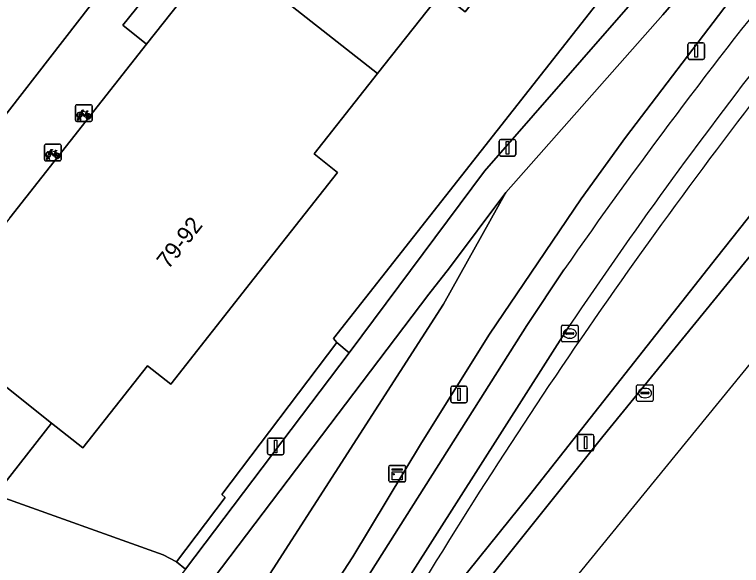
# Model space of a CAD drawing. Extents: x 160304 to 160955, y 383684 to 384161.
# Drawn here: x 160810.95 to 160854.59, y 383762.33 to 383795.43 of the extents above; entities that cross this region are included whole.
import ezdxf

# ---------------------------------------------------------------- set-up
doc = ezdxf.new("R2010")
doc.units = 0
for name, color, linetype in [('IMGEO_Erf', 7, 'Continuous'), ('IMGEO_Fietsenrek', 7, 'Continuous'), ('IMGEO_Fietspad_open', 7, 'Continuous'), ('IMGEO_Groenvoorziening', 7, 'Continuous'), ('IMGEO_Kast', 7, 'Continuous'), ('IMGEO_Kolk', 7, 'Continuous'), ('IMGEO_Lichtmast', 7, 'Continuous'), ('IMGEO_Pand', 7, 'Continuous'), ('IMGEO_Pand_nummerreeks', 7, 'Continuous'), ('IMGEO_Parkeervlak_open', 7, 'Continuous'), ('IMGEO_Rijbaan_lokaal_gesloten', 7, 'Continuous'), ('IMGEO_Voetpad_open', 7, 'Continuous')]:
    doc.layers.add(name, color=color, linetype=linetype)

msp = doc.modelspace()

# ---------------------------------------------------------------- linework, layer by layer
at = {"layer": 'IMGEO_Erf'}
msp.add_lwpolyline([(160846.646, 383797.038), (160847.628, 383798.289), (160842.953, 383801.897), (160841.97, 383800.647), (160837.998, 383795.599), (160836.555, 383796.734), (160832.747, 383791.894), (160828.938, 383787.053), (160830.345, 383785.946), (160825.34, 383779.585), (160820.334, 383773.223), (160818.929, 383774.328), (160815.045, 383769.391), (160813.163, 383770.872), (160809.79, 383766.584), (160819.879, 383762.965), (160820.676, 383762.544), (160823.588, 383766.411), (160823.392, 383766.595), (160830.29, 383775.722), (160830.106, 383775.963)], close=True, dxfattribs=at)
at = {"layer": 'IMGEO_Fietsenrek'}
for p, q in [((160814.683, 383790.011), (160815.524, 383790.011)), ((160815.524, 383790.011), (160814.683, 383790.011)), ((160814.608, 383789.086), (160814.608, 383789.927)), ((160814.608, 383789.927), (160814.608, 383789.086)), ((160815.295, 383789.56), (160815.331, 383789.465)), ((160815.608, 383789.936), (160815.608, 383789.095)), ((160815.608, 383789.095), (160815.608, 383789.936)), ((160814.735, 383789.095), (160814.774, 383789.255)), ((160814.804, 383789.243), (160814.769, 383789.095)), ((160814.846, 383789.267), (160814.845, 383789.271)), ((160814.887, 383789.095), (160814.853, 383789.237)), ((160814.877, 383789.278), (160814.878, 383789.271)), ((160814.885, 383789.241), (160814.92, 383789.095)), ((160815.533, 383789.011), (160814.692, 383789.011)), ((160814.692, 383789.011), (160815.533, 383789.011)), ((160814.769, 383789.095), (160814.735, 383789.095)), ((160814.92, 383789.095), (160814.887, 383789.095)), ((160812.74, 383786.713), (160812.74, 383787.554)), ((160812.74, 383787.554), (160812.74, 383786.713)), ((160812.815, 383787.638), (160813.656, 383787.638)), ((160813.656, 383787.638), (160812.815, 383787.638)), ((160813.74, 383787.563), (160813.74, 383786.722)), ((160813.74, 383786.722), (160813.74, 383787.563)), ((160813.427, 383787.187), (160813.463, 383787.092)), ((160813.665, 383786.638), (160812.824, 383786.638)), ((160812.824, 383786.638), (160813.665, 383786.638)), ((160812.867, 383786.722), (160812.906, 383786.882)), ((160812.901, 383786.722), (160812.867, 383786.722)), ((160812.936, 383786.87), (160812.901, 383786.722)), ((160812.978, 383786.894), (160812.977, 383786.898)), ((160813.019, 383786.722), (160812.985, 383786.864)), ((160813.009, 383786.905), (160813.01, 383786.898)), ((160813.017, 383786.868), (160813.052, 383786.722)), ((160813.052, 383786.722), (160813.019, 383786.722))]:
    msp.add_line(p, q, dxfattribs=at)
for points in [[(160814.921, 383789.537), (160815.016, 383789.701), (160815.102, 383789.687), (160815.104, 383789.678), (160815.048, 383789.667), (160815.021, 383789.622), (160815.277, 383789.581)], [(160815.264, 383789.556), (160815.007, 383789.597), (160814.99, 383789.568), (160815.157, 383789.348), (160815.264, 383789.556)], [(160815.277, 383789.581), (160815.302, 383789.63), (160815.296, 383789.634), (160815.273, 383789.638), (160815.261, 383789.645), (160815.26, 383789.648), (160815.262, 383789.653), (160815.357, 383789.638), (160815.359, 383789.628), (160815.349, 383789.615), (160815.337, 383789.609), (160815.323, 383789.615), (160815.295, 383789.56)], [(160814.942, 383789.485), (160814.89, 383789.395), (160814.85, 383789.37), (160814.851, 383789.417), (160814.906, 383789.511)], [(160815.217, 383789.293), (160815.167, 383789.293), (160814.976, 383789.544), (160814.957, 383789.512)], [(160815.312, 383789.458), (160815.282, 383789.535), (160815.173, 383789.317), (160815.216, 383789.317)], [(160815.246, 383789.317), (160815.366, 383789.316), (160815.322, 383789.43)], [(160815.342, 383789.437), (160815.397, 383789.292), (160815.247, 383789.292)], [(160813.074, 383787.112), (160813.022, 383787.022), (160812.982, 383786.997), (160812.983, 383787.044), (160813.038, 383787.138)], [(160813.053, 383787.164), (160813.148, 383787.328), (160813.234, 383787.314), (160813.236, 383787.305), (160813.18, 383787.294), (160813.153, 383787.249), (160813.409, 383787.208)], [(160813.349, 383786.92), (160813.299, 383786.92), (160813.108, 383787.171), (160813.089, 383787.139)], [(160813.396, 383787.183), (160813.139, 383787.224), (160813.122, 383787.195), (160813.289, 383786.975), (160813.396, 383787.183)], [(160813.444, 383787.085), (160813.414, 383787.162), (160813.305, 383786.944), (160813.348, 383786.944)], [(160813.378, 383786.944), (160813.498, 383786.943), (160813.454, 383787.057)], [(160813.474, 383787.064), (160813.529, 383786.919), (160813.379, 383786.919)], [(160813.409, 383787.208), (160813.434, 383787.257), (160813.428, 383787.261), (160813.405, 383787.265), (160813.393, 383787.272), (160813.392, 383787.275), (160813.394, 383787.28), (160813.489, 383787.265), (160813.491, 383787.255), (160813.481, 383787.242), (160813.469, 383787.236), (160813.455, 383787.242), (160813.427, 383787.187)]]:
    msp.add_lwpolyline(points, dxfattribs=at)
for centre, radius, start, end in [((160814.686, 383789.933), 0.0779, 92.4484, 184.2845), ((160814.686, 383789.933), 0.0779, 92.4484, 184.2845), ((160815.53, 383789.933), 0.0779, 2.4484, 94.2845), ((160815.53, 383789.933), 0.0779, 2.4484, 94.2845), ((160814.848, 383789.396), 0.159, 62.6766, 242.1369), ((160814.848, 383789.396), 0.129, 63.3192, 238.903), ((160814.828, 383789.267), 0.0499, 12.8025, 158.6934), ((160814.848, 383789.396), 0.159, 253.9967, 271.7867), ((160814.828, 383789.267), 0.0174, 12.8025, 163.4502), ((160814.848, 383789.396), 0.129, 253.415, 269.0204), ((160814.848, 383789.396), 0.129, 283.6043, 43.4302), ((160814.848, 383789.396), 0.159, 283.5766, 46.6042), ((160815.375, 383789.312), 0.159, 113.3408, 178.3217), ((160815.375, 383789.312), 0.159, 187.0065, 105.7708), ((160815.375, 383789.312), 0.129, 113.923, 177.9556), ((160815.375, 383789.312), 0.129, 188.6715, 104.5883), ((160814.686, 383789.089), 0.0779, 182.4484, 274.2845), ((160814.686, 383789.089), 0.0779, 182.4484, 274.2845), ((160815.53, 383789.089), 0.0779, 272.4484, 4.2845), ((160815.53, 383789.089), 0.0779, 272.4484, 4.2845), ((160812.818, 383787.56), 0.0779, 92.4484, 184.2845), ((160812.818, 383787.56), 0.0779, 92.4484, 184.2845), ((160813.662, 383787.56), 0.0779, 2.4484, 94.2845), ((160813.662, 383787.56), 0.0779, 2.4484, 94.2845), ((160812.98, 383787.023), 0.159, 62.6766, 242.1369), ((160812.98, 383787.023), 0.129, 63.3192, 238.903), ((160812.96, 383786.894), 0.0499, 12.8025, 158.6934), ((160812.98, 383787.023), 0.129, 283.6043, 43.4302), ((160812.98, 383787.023), 0.159, 283.5766, 46.6042), ((160813.507, 383786.939), 0.159, 113.3408, 178.3217), ((160813.507, 383786.939), 0.159, 187.0065, 105.7708), ((160813.507, 383786.939), 0.129, 113.923, 177.9556), ((160813.507, 383786.939), 0.129, 188.6715, 104.5883), ((160812.818, 383786.716), 0.0779, 182.4484, 274.2845), ((160812.818, 383786.716), 0.0779, 182.4484, 274.2845), ((160812.98, 383787.023), 0.159, 253.9967, 271.7867), ((160812.96, 383786.894), 0.0174, 12.8025, 163.4502), ((160812.98, 383787.023), 0.129, 253.415, 269.0204), ((160813.662, 383786.716), 0.0779, 272.4484, 4.2845), ((160813.662, 383786.716), 0.0779, 272.4484, 4.2845)]:
    msp.add_arc(centre, radius, start, end, dxfattribs=at)
at = {"layer": 'IMGEO_Fietspad_open'}
for points in [[(160843.924, 383780.087), (160841.708, 383776.752), (160828.708, 383756.229), (160824.825, 383750), (160824.691, 383749.789), (160821.672, 383745.431), (160821.374, 383745.047), (160818.579, 383741.442), (160805.83, 383725.823), (160799.27, 383717.787), (160801.574, 383717.293), (160820.118, 383739.979), (160820.253, 383740.144), (160827.186, 383750), (160828.246, 383751.753), (160832.142, 383757.714)], [(160832.142, 383757.714), (160844.273, 383776.749)]]:
    msp.add_lwpolyline(points, dxfattribs=at)
for centre, radius, start, end in [((161101.821, 383600.979), 313.991, 136.82328, 145.22029), ((161080.422, 383618.144), 284.468, 137.93366, 146.11352)]:
    msp.add_arc(centre, radius, start, end, dxfattribs=at)
at = {"layer": 'IMGEO_Groenvoorziening'}
for points in [[(160875.807, 383821.459), (160871.102, 383819.99), (160849.874, 383795.418), (160840.438, 383784.74), (160836.693, 383778.03), (160818.68, 383750), (160817.304, 383748.182), (160820.261, 383745.938), (160822.902, 383750), (160831.252, 383762.844), (160835.377, 383769.709), (160839.455, 383776.223), (160841.939, 383779.888), (160844.965, 383784.351), (160847.633, 383788.041), (160853.84, 383796.208), (160858.767, 383802.234), (160864.338, 383808.756), (160873.125, 383818.297)], [(160827.792, 383804.985), (160826.378, 383806.12), (160818.965, 383796.703), (160817.459, 383794.79), (160818.878, 383793.656), (160823.325, 383799.307)], [(160847.919, 383796.056), (160846.646, 383797.038), (160830.106, 383775.963), (160830.29, 383775.722), (160831.043, 383775.115), (160839.16, 383786.027)], [(160836.693, 383778.03), (160840.438, 383784.74), (160837.055, 383780.22), (160835.817, 383778.624), (160814.426, 383750.365), (160814.907, 383750), (160817.304, 383748.182), (160818.68, 383750)]]:
    msp.add_lwpolyline(points, close=True, dxfattribs=at)
for points in [[(160833.034, 383757.247), (160833.91, 383756.687), (160841.859, 383766.551), (160853.087, 383780.82), (160861.38, 383791.263)], [(160821.21, 383762.12), (160820.676, 383762.544), (160819.879, 383762.965), (160809.79, 383766.584), (160806.789, 383765.88), (160801.916, 383767.349), (160801.23, 383765.073), (160799.181, 383758.309), (160799.808, 383758.118), (160798.676, 383754.4), (160810.95, 383751.088)]]:
    msp.add_lwpolyline(points, dxfattribs=at)
msp.add_arc((161113.826, 383591.652), 325.984, 141.64793, 149.47039, dxfattribs=at)
at = {"layer": 'IMGEO_Kast'}
for p, q in [((160833.424, 383767.422), (160833.424, 383768.263)), ((160833.424, 383768.263), (160833.424, 383767.422)), ((160833.499, 383768.347), (160834.34, 383768.347)), ((160834.34, 383768.347), (160833.499, 383768.347)), ((160834.424, 383768.272), (160834.424, 383767.431)), ((160834.424, 383767.431), (160834.424, 383768.272)), ((160834.349, 383767.347), (160833.508, 383767.347)), ((160833.508, 383767.347), (160834.349, 383767.347))]:
    msp.add_line(p, q, dxfattribs=at)
for points in [[(160833.619, 383768.137), (160834.219, 383768.137), (160834.219, 383768.052), (160833.619, 383768.052), (160833.619, 383768.137)], [(160833.619, 383767.962), (160834.219, 383767.962), (160834.219, 383767.473), (160833.619, 383767.473), (160833.619, 383767.962)]]:
    msp.add_lwpolyline(points, dxfattribs=at)
msp.add_circle((160833.703, 383767.811), 0.0377, dxfattribs=at)
for centre, start, end in [((160833.502, 383768.269), 92.4484, 184.2845), ((160833.502, 383768.269), 92.4484, 184.2845), ((160834.346, 383768.269), 2.4484, 94.2845), ((160834.346, 383768.269), 2.4484, 94.2845), ((160833.502, 383767.425), 182.4484, 274.2845), ((160833.502, 383767.425), 182.4484, 274.2845), ((160834.346, 383767.425), 272.4484, 4.2845), ((160834.346, 383767.425), 272.4484, 4.2845)]:
    msp.add_arc(centre, 0.0779, start, end, dxfattribs=at)
at = {"layer": 'IMGEO_Kolk'}
for p, q in [((160843.782, 383775.839), (160843.782, 383776.691)), ((160843.857, 383776.765), (160844.709, 383776.765)), ((160844.27, 383776.545), (160844.295, 383776.545)), ((160844.783, 383776.691), (160844.783, 383775.839)), ((160844.041, 383776.259), (160844.041, 383776.271)), ((160844.479, 383776.222), (160844.081, 383776.222)), ((160844.084, 383776.308), (160844.482, 383776.308)), ((160844.525, 383776.271), (160844.525, 383776.259)), ((160844.709, 383775.765), (160843.857, 383775.765)), ((160844.293, 383775.985), (160844.268, 383775.985)), ((160848.293, 383772.267), (160848.293, 383773.119)), ((160848.368, 383773.193), (160849.22, 383773.193)), ((160848.781, 383772.973), (160848.806, 383772.973)), ((160849.294, 383773.119), (160849.294, 383772.267)), ((160848.552, 383772.687), (160848.552, 383772.699)), ((160848.99, 383772.65), (160848.592, 383772.65)), ((160848.595, 383772.736), (160848.993, 383772.736)), ((160849.036, 383772.699), (160849.036, 383772.687)), ((160849.22, 383772.193), (160848.368, 383772.193)), ((160848.804, 383772.413), (160848.779, 383772.413))]:
    msp.add_line(p, q, dxfattribs=at)
for points in [[(160843.782, 383775.839), (160843.782, 383776.691)], [(160843.857, 383776.765), (160844.709, 383776.765)], [(160844.783, 383776.691), (160844.783, 383775.839)], [(160844.709, 383775.765), (160843.857, 383775.765)], [(160848.293, 383772.267), (160848.293, 383773.119)], [(160848.368, 383773.193), (160849.22, 383773.193)], [(160849.294, 383773.119), (160849.294, 383772.267)], [(160849.22, 383772.193), (160848.368, 383772.193)]]:
    msp.add_lwpolyline(points, dxfattribs=at)
for centre, radius, start, end in [((160843.859, 383776.689), 0.0765, 91.552, 178.448), ((160843.859, 383776.689), 0.0765, 91.552, 178.448), ((160844.707, 383776.689), 0.0765, 1.552, 88.448), ((160844.707, 383776.689), 0.0765, 1.552, 88.448), ((160844.081, 383776.268), 0.0403, 85.8775, 175.7526), ((160844.078, 383776.258), 0.0366, 178.938, 274.7102), ((160844.482, 383776.265), 0.043, 264.8664, 352.4533), ((160844.486, 383776.27), 0.0386, 1.7309, 96.639), ((160843.859, 383775.841), 0.0765, 181.552, 268.448), ((160843.859, 383775.841), 0.0765, 181.552, 268.448), ((160844.707, 383775.841), 0.0765, 271.552, 358.448), ((160844.707, 383775.841), 0.0765, 271.552, 358.448), ((160848.37, 383773.117), 0.0765, 91.552, 178.448), ((160848.37, 383773.117), 0.0765, 91.552, 178.448), ((160849.218, 383773.117), 0.0765, 1.552, 88.448), ((160849.218, 383773.117), 0.0765, 1.552, 88.448), ((160848.592, 383772.696), 0.0403, 85.8775, 175.7526), ((160848.589, 383772.686), 0.0366, 178.938, 274.7102), ((160848.993, 383772.693), 0.043, 264.8664, 352.4533), ((160848.997, 383772.698), 0.0386, 1.7309, 96.639), ((160848.37, 383772.269), 0.0765, 181.552, 268.448), ((160848.37, 383772.269), 0.0765, 181.552, 268.448), ((160849.218, 383772.269), 0.0765, 271.552, 358.448), ((160849.218, 383772.269), 0.0765, 271.552, 358.448)]:
    msp.add_arc(centre, radius, start, end, dxfattribs=at)
for centre, major_axis, ratio, start_param, end_param in [((160844.269, 383776.265), (-0.387, 0.002), 0.722429, 4.712389, 7.853982), ((160844.294, 383776.265), (-0.39, 0.002), 0.717154, 1.570796, 4.712389), ((160848.78, 383772.693), (-0.387, 0.002), 0.722429, 4.712389, 7.853982), ((160848.805, 383772.693), (-0.39, 0.002), 0.717154, 1.570796, 4.712389)]:
    msp.add_ellipse(centre, major_axis=major_axis, ratio=ratio, start_param=start_param, end_param=end_param, dxfattribs=at)
at = {"layer": 'IMGEO_Lichtmast'}
for p, q in [((160851.377, 383792.839), (160851.377, 383793.639)), ((160851.377, 383793.639), (160851.377, 383792.839)), ((160851.477, 383793.739), (160852.267, 383793.739)), ((160852.267, 383793.739), (160851.477, 383793.739)), ((160852.367, 383793.639), (160852.367, 383792.839)), ((160852.367, 383792.839), (160852.367, 383793.639)), ((160852.267, 383792.739), (160851.477, 383792.739)), ((160851.477, 383792.739), (160852.267, 383792.739)), ((160840.049, 383787.026), (160840.049, 383787.826)), ((160840.049, 383787.826), (160840.049, 383787.026)), ((160840.149, 383787.926), (160840.939, 383787.926)), ((160840.939, 383787.926), (160840.149, 383787.926)), ((160841.039, 383787.826), (160841.039, 383787.026)), ((160841.039, 383787.026), (160841.039, 383787.826)), ((160840.939, 383786.926), (160840.149, 383786.926)), ((160840.149, 383786.926), (160840.939, 383786.926)), ((160837.135, 383772.209), (160837.135, 383773.009)), ((160837.135, 383773.009), (160837.135, 383772.209)), ((160837.235, 383773.109), (160838.025, 383773.109)), ((160838.025, 383773.109), (160837.235, 383773.109)), ((160838.125, 383773.009), (160838.125, 383772.209)), ((160838.125, 383772.209), (160838.125, 383773.009)), ((160838.025, 383772.109), (160837.235, 383772.109)), ((160837.235, 383772.109), (160838.025, 383772.109)), ((160826.226, 383769.98), (160827.016, 383769.98)), ((160827.016, 383769.98), (160826.226, 383769.98)), ((160844.738, 383769.31), (160844.738, 383770.11)), ((160844.738, 383770.11), (160844.738, 383769.31)), ((160844.838, 383770.21), (160845.628, 383770.21)), ((160845.628, 383770.21), (160844.838, 383770.21)), ((160845.728, 383770.11), (160845.728, 383769.31)), ((160845.728, 383769.31), (160845.728, 383770.11)), ((160826.126, 383769.08), (160826.126, 383769.88)), ((160826.126, 383769.88), (160826.126, 383769.08)), ((160827.116, 383769.88), (160827.116, 383769.08)), ((160827.116, 383769.08), (160827.116, 383769.88)), ((160845.628, 383769.21), (160844.838, 383769.21)), ((160844.838, 383769.21), (160845.628, 383769.21)), ((160827.016, 383768.98), (160826.226, 383768.98)), ((160826.226, 383768.98), (160827.016, 383768.98))]:
    msp.add_line(p, q, dxfattribs=at)
for points in [[(160851.797, 383793.614), (160851.947, 383793.614), (160851.947, 383792.864), (160851.797, 383792.864), (160851.797, 383793.614)], [(160840.469, 383787.801), (160840.619, 383787.801), (160840.619, 383787.051), (160840.469, 383787.051), (160840.469, 383787.801)], [(160837.555, 383772.984), (160837.705, 383772.984), (160837.705, 383772.234), (160837.555, 383772.234), (160837.555, 383772.984)], [(160845.158, 383770.085), (160845.308, 383770.085), (160845.308, 383769.335), (160845.158, 383769.335), (160845.158, 383770.085)], [(160826.546, 383769.855), (160826.696, 383769.855), (160826.696, 383769.105), (160826.546, 383769.105), (160826.546, 383769.855)]]:
    msp.add_lwpolyline(points, dxfattribs=at)
for centre, start, end in [((160851.477, 383793.639), 90, 180), ((160851.477, 383793.639), 90, 180), ((160852.267, 383793.639), 0, 90), ((160852.267, 383793.639), 360, 90), ((160851.477, 383792.839), 180, 270), ((160851.477, 383792.839), 180, 270), ((160852.267, 383792.839), 270, 0), ((160852.267, 383792.839), 270, 0), ((160840.149, 383787.826), 90, 180), ((160840.149, 383787.826), 90, 180), ((160840.939, 383787.826), 0, 90), ((160840.939, 383787.826), 360, 90), ((160840.149, 383787.026), 180, 270), ((160840.149, 383787.026), 180, 270), ((160840.939, 383787.026), 270, 0), ((160840.939, 383787.026), 270, 0), ((160837.235, 383773.009), 90, 180), ((160837.235, 383773.009), 90, 180), ((160838.025, 383773.009), 0, 90), ((160838.025, 383773.009), 360, 90), ((160837.235, 383772.209), 180, 270), ((160837.235, 383772.209), 180, 270), ((160838.025, 383772.209), 270, 0), ((160838.025, 383772.209), 270, 0), ((160826.226, 383769.88), 90, 180), ((160826.226, 383769.88), 90, 180), ((160827.016, 383769.88), 0, 90), ((160827.016, 383769.88), 360, 90), ((160844.838, 383770.11), 90, 180), ((160844.838, 383770.11), 90, 180), ((160845.628, 383770.11), 0, 90), ((160845.628, 383770.11), 360, 90), ((160826.226, 383769.08), 180, 270), ((160826.226, 383769.08), 180, 270), ((160827.016, 383769.08), 270, 0), ((160827.016, 383769.08), 270, 0), ((160844.838, 383769.31), 180, 270), ((160844.838, 383769.31), 180, 270), ((160845.628, 383769.31), 270, 0), ((160845.628, 383769.31), 270, 0)]:
    msp.add_arc(centre, 0.1, start, end, dxfattribs=at)
at = {"layer": 'IMGEO_Pand'}
for points in [[(160851.726, 383813.047), (160851.843, 383813.196), (160840.979, 383821.745), (160827.792, 383804.985), (160823.325, 383799.307), (160832.747, 383791.894), (160836.555, 383796.734), (160837.998, 383795.599), (160841.97, 383800.647), (160842.953, 383801.897)], [(160813.163, 383770.872), (160815.045, 383769.391), (160818.929, 383774.328), (160820.334, 383773.223), (160825.34, 383779.585), (160830.345, 383785.946), (160828.938, 383787.053), (160832.747, 383791.894), (160823.325, 383799.307), (160818.878, 383793.656), (160810.667, 383783.221), (160805.672, 383776.872)], [(160813.163, 383770.872), (160805.672, 383776.872), (160804.54, 383776.607), (160797.793, 383778.642), (160784.234, 383782.732), (160777.24, 383784.841), (160773.791, 383773.407), (160779.78, 383771.6), (160779.268, 383769.903), (160784.393, 383768.357), (160784.903, 383770.046), (160790.104, 383768.477), (160789.577, 383766.73), (160794.646, 383765.201), (160795.16, 383766.904), (160801.23, 383765.073), (160801.916, 383767.349), (160806.789, 383765.88), (160809.79, 383766.584)]]:
    msp.add_lwpolyline(points, close=True, dxfattribs=at)
at = {"layer": 'IMGEO_Parkeervlak_open'}
msp.add_lwpolyline([(160813.631, 383801.743), (160802.2, 383787.125), (160802.342, 383787.148), (160802.484, 383787.158), (160802.627, 383787.156), (160802.77, 383787.14), (160802.91, 383787.112), (160803.047, 383787.072), (160803.18, 383787.02), (160803.308, 383786.955), (160803.43, 383786.88), (160806.551, 383784.44), (160817.153, 383798.116)], dxfattribs=at)
at = {"layer": 'IMGEO_Rijbaan_lokaal_gesloten'}
for points in [[(160782.938, 383684.277), (160805.62, 383713.744), (160826.318, 383739.13), (160864.173, 383785.561), (160876.521, 383797.956)], [(160868.896, 383797.108), (160866.476, 383794.701), (160864.738, 383792.813), (160863.185, 383790.855), (160857.241, 383783.559), (160846.273, 383770.081), (160838.251, 383760.058), (160834.378, 383755.442), (160829.908, 383750), (160827.882, 383747.533), (160824.143, 383742.828), (160821.256, 383739.195), (160821.207, 383739.136), (160818.587, 383735.965), (160803.987, 383718.001)]]:
    msp.add_lwpolyline(points, dxfattribs=at)
at = {"layer": 'IMGEO_Voetpad_open'}
for points in [[(160849.874, 383795.418), (160871.102, 383819.99), (160872.244, 383821.313), (160874.628, 383824.072), (160879.254, 383829.246), (160877.717, 383830.549), (160875.547, 383827.875), (160858.712, 383808.442), (160847.919, 383796.056), (160839.16, 383786.027), (160831.043, 383775.115), (160821.21, 383762.12), (160813.111, 383751.753)], [(160817.153, 383798.116), (160806.551, 383784.44)], [(160810.667, 383783.221), (160818.878, 383793.656), (160817.459, 383794.79), (160818.965, 383796.703)], [(160866.383, 383796.809), (160864.404, 383794.743), (160861.952, 383791.983), (160861.38, 383791.263), (160853.087, 383780.82), (160841.859, 383766.551), (160833.91, 383756.687), (160833.034, 383757.247)], [(160853.84, 383796.208), (160847.633, 383788.041), (160844.965, 383784.351), (160841.939, 383779.888), (160839.455, 383776.223), (160835.377, 383769.709), (160831.252, 383762.844), (160822.902, 383750), (160820.261, 383745.938), (160818.947, 383744.318), (160818.514, 383743.768), (160811.582, 383734.957), (160797.603, 383718.144), (160799.27, 383717.787), (160805.83, 383725.823), (160818.579, 383741.442)], [(160811.44, 383751.041), (160814.426, 383750.365), (160835.817, 383778.624), (160837.055, 383780.22), (160840.438, 383784.74), (160849.874, 383795.418)], [(160844.273, 383776.749), (160832.142, 383757.714), (160828.246, 383751.753), (160827.186, 383750), (160820.253, 383740.144), (160820.118, 383739.979), (160820.679, 383739.545), (160820.918, 383739.36), (160821.207, 383739.136), (160821.256, 383739.195), (160824.143, 383742.828), (160827.882, 383747.533), (160829.908, 383750), (160834.378, 383755.442), (160838.251, 383760.058), (160846.273, 383770.081), (160857.241, 383783.559)], [(160818.579, 383741.442), (160821.374, 383745.047), (160821.672, 383745.431), (160824.691, 383749.789), (160824.825, 383750), (160828.708, 383756.229), (160841.708, 383776.752), (160843.924, 383780.087)]]:
    msp.add_lwpolyline(points, dxfattribs=at)
msp.add_lwpolyline([(160831.043, 383775.115), (160830.29, 383775.722), (160823.392, 383766.595), (160823.588, 383766.411), (160820.676, 383762.544), (160821.21, 383762.12)], close=True, dxfattribs=at)
for centre, radius, start, end in [((161101.821, 383600.979), 313.991, 136.82328, 145.22029), ((161080.422, 383618.144), 284.468, 137.93366, 146.11352), ((161113.826, 383591.652), 325.984, 141.64793, 149.47039)]:
    msp.add_arc(centre, radius, start, end, dxfattribs=at)

# ---------------------------------------------------------------- texts
at = {"layer": 'IMGEO_Pand_nummerreeks'}
msp.add_text('79-92', height=1, rotation=51.8664, dxfattribs=at).set_placement((160820.182, 383780.077))

doc.saveas('drawing.dxf')
